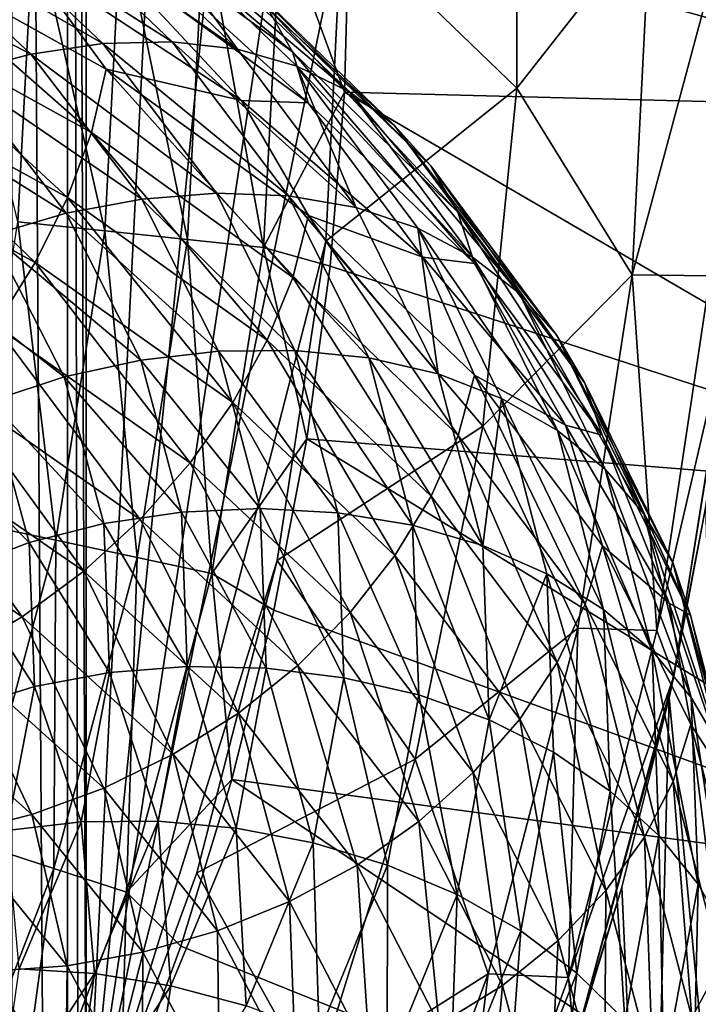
# Model space of a CAD drawing. Header units: metres. Extents: x -44 to 117, y -432 to 89.
# Tile 905 of 1056: x 15.15 to 18.71, y -72.69 to -67.53. Entities that reach past the tile are written whole.
import ezdxf

# ---------------------------------------------------------------- set-up
doc = ezdxf.new("R2010")
doc.units = ezdxf.units.M
doc.layers.add('solid_125568', color=7, linetype='CONTINUOUS')

msp = doc.modelspace()

# ---------------------------------------------------------------- linework, layer by layer
at = {"layer": 'solid_125568'}
for points in [[(15.402539, -93, 340.735443), (15.402534, -48, 340.735504), (15.111359, -48, 342.449188)], [(15.11137, -93, 342.449127), (15.402539, -93, 340.735443), (15.111359, -48, 342.449188)], [(15.5, -93, 339), (15.5, -73.585426, 339), (15.402534, -48, 340.735504)], [(15.5, -60.414574, 339), (15.402534, -48, 340.735504), (15.5, -73.585426, 339)], [(15.402539, -93, 340.735443), (15.5, -93, 339), (15.402534, -48, 340.735504)], [(16.083273, -62.005394, 339), (15.5, -60.414574, 339), (15.5, -73.585426, 339)], [(16.083273, -62.005394, 339), (15.5, -73.585426, 339), (16.503376, -63.644943, 339)], [(16.503376, -63.644943, 339), (15.5, -73.585426, 339), (16.756636, -65.316864, 339)], [(16.756636, -65.316864, 339), (15.5, -73.585426, 339), (16.840956, -67.005081, 339)], [(20.5, -65.992523, 271.024719), (20.5, -68.007477, 271.024719), (16.878679, -66.998871, 267.378693)], [(17.75713, -67.890648, 335.706604), (17.75713, -66.109352, 335.706604), (16.840956, -67.005081, 339)], [(18.456289, -67, 332.339172), (17.75713, -66.109352, 335.706604), (17.75713, -67.890648, 335.706604)], [(15.400141, -66.699791, 912.906799), (15.526095, -66.930618, 913.201233), (16.580973, -67.701141, 911.622803)], [(16.446463, -67.464478, 911.340698), (15.400141, -66.699791, 912.906799), (16.580973, -67.701141, 911.622803)], [(14.454729, -67.005005, 909.589966), (14.81315, -66.924866, 909.77533), (15.587447, -67.657753, 908.279114)], [(14.81315, -66.924866, 909.77533), (15.158942, -66.892181, 909.989807), (15.951298, -67.647911, 908.463562)], [(15.587447, -67.657753, 908.279114), (14.81315, -66.924866, 909.77533), (15.951298, -67.647911, 908.463562)], [(15.158942, -66.892181, 909.989807), (15.48368, -66.910072, 910.229736), (16.292963, -67.686729, 908.675049)], [(15.951298, -67.647911, 908.463562), (15.158942, -66.892181, 909.989807), (16.292963, -67.686729, 908.675049)], [(16.292963, -67.686729, 908.675049), (15.48368, -66.910072, 910.229736), (15.779554, -66.980286, 910.49115)], [(15.526095, -66.930618, 913.201233), (15.60433, -67.194534, 913.479492), (16.664536, -67.967529, 911.892883)], [(16.580973, -67.701141, 911.622803), (15.526095, -66.930618, 913.201233), (16.664536, -67.967529, 911.892883)], [(14.092118, -67.129478, 909.437134), (14.454729, -67.005005, 909.589966), (15.210296, -67.713753, 908.124573)], [(15.210296, -67.713753, 908.124573), (14.454729, -67.005005, 909.589966), (15.587447, -67.657753, 908.279114)], [(15.225266, -67, 266.536713), (15.141861, -68.591476, 266.536713), (14.756181, -66.988083, 266.5)], [(15.597598, -68.639374, 266.646545), (15.141861, -68.591476, 266.536713), (15.225266, -67, 266.536713)], [(15.683514, -67, 266.646545), (15.597598, -68.639374, 266.646545), (15.225266, -67, 266.536713)], [(16.840956, -67.005081, 339), (15.5, -73.585426, 339), (16.755577, -68.693657, 339)], [(16.030609, -68.684883, 266.826752), (15.597598, -68.639374, 266.646545), (15.683514, -67, 266.646545)], [(16.118912, -67, 266.826752), (16.030609, -68.684883, 266.826752), (15.683514, -67, 266.646545)], [(15.779554, -66.980286, 910.49115), (16.041512, -67.099297, 910.768005), (16.879818, -67.910164, 909.163513)], [(16.604235, -67.775414, 908.910217), (15.779554, -66.980286, 910.49115), (16.879818, -67.910164, 909.163513)], [(16.292963, -67.686729, 908.675049), (15.779554, -66.980286, 910.49115), (16.604235, -67.775414, 908.910217)], [(16.430212, -68.726883, 267.072937), (16.030609, -68.684883, 266.826752), (16.118912, -67, 266.826752)], [(16.520716, -67, 267.072937), (16.430212, -68.726883, 267.072937), (16.118912, -67, 266.826752)], [(16.520716, -67, 267.072937), (16.853989, -67.912628, 267.378693), (16.430212, -68.726883, 267.072937)], [(16.520716, -67, 267.072937), (16.878679, -66.998871, 267.378693), (16.853989, -67.912628, 267.378693)], [(17.75713, -67.890648, 335.706604), (16.840956, -67.005081, 339), (16.755577, -68.693657, 339)], [(20.5, -68.007477, 271.024719), (16.853989, -67.912628, 267.378693), (16.878679, -66.998871, 267.378693)], [(18.36129, -68.870201, 332.339172), (18.456289, -67, 332.339172), (17.75713, -67.890648, 335.706604)], [(18.863995, -67, 328.92865), (18.456289, -67, 332.339172), (18.36129, -68.870201, 332.339172)], [(18.77051, -68.875694, 328.92865), (18.863995, -67, 328.92865), (18.36129, -68.870201, 332.339172)], [(14.828736, -67.8134, 908.002869), (14.092118, -67.129478, 909.437134), (15.210296, -67.713753, 908.124573)], [(14.368351, -67.104256, 915.446045), (14.297059, -67.444054, 915.632568), (15.527808, -68.123779, 914.141418)], [(15.605258, -67.791466, 913.949829), (14.368351, -67.104256, 915.446045), (15.527808, -68.123779, 914.141418)], [(15.176329, -67.207779, 914.316711), (14.368351, -67.104256, 915.446045), (15.605258, -67.791466, 913.949829)], [(16.041512, -67.099297, 910.768005), (16.265232, -67.262283, 911.053467), (17.115187, -68.085938, 909.428467)], [(16.879818, -67.910164, 909.163513), (16.041512, -67.099297, 910.768005), (17.115187, -68.085938, 909.428467)], [(15.60433, -67.194534, 913.479492), (15.176329, -67.207779, 914.316711), (16.314634, -67.955559, 912.749634)], [(16.314634, -67.955559, 912.749634), (15.176329, -67.207779, 914.316711), (15.605258, -67.791466, 913.949829)], [(16.664536, -67.967529, 911.892883), (15.60433, -67.194534, 913.479492), (16.314634, -67.955559, 912.749634)], [(16.265232, -67.262283, 911.053467), (16.446463, -67.464478, 911.340698), (17.305866, -68.297768, 909.69873)], [(17.115187, -68.085938, 909.428467), (16.265232, -67.262283, 911.053467), (17.305866, -68.297768, 909.69873)], [(14.297059, -67.444054, 915.632568), (14.181692, -67.794724, 915.779297), (15.402519, -68.464111, 914.297241)], [(15.527808, -68.123779, 914.141418), (14.297059, -67.444054, 915.632568), (15.402519, -68.464111, 914.297241)], [(16.446463, -67.464478, 911.340698), (16.580973, -67.701141, 911.622803), (17.447405, -68.540688, 909.967834)], [(17.305866, -68.297768, 909.69873), (16.446463, -67.464478, 911.340698), (17.447405, -68.540688, 909.967834)], [(15.587447, -67.657753, 908.279114), (15.951298, -67.647911, 908.463562), (16.560825, -68.45639, 906.882141)], [(15.951298, -67.647911, 908.463562), (16.292963, -67.686729, 908.675049), (16.915504, -68.517212, 907.063965)], [(16.560825, -68.45639, 906.882141), (15.951298, -67.647911, 908.463562), (16.915504, -68.517212, 907.063965)], [(15.210296, -67.713753, 908.124573), (15.587447, -67.657753, 908.279114), (16.183086, -68.442238, 906.729004)], [(16.183086, -68.442238, 906.729004), (15.587447, -67.657753, 908.279114), (16.560825, -68.45639, 906.882141)], [(16.915504, -68.517212, 907.063965), (16.292963, -67.686729, 908.675049), (16.604235, -67.775414, 908.910217)], [(16.580973, -67.701141, 911.622803), (16.664536, -67.967529, 911.892883), (17.535347, -68.809761, 910.229187)], [(17.447405, -68.540688, 909.967834), (16.580973, -67.701141, 911.622803), (17.535347, -68.809761, 910.229187)], [(14.828736, -67.8134, 908.002869), (15.210296, -67.713753, 908.124573), (15.791527, -68.472878, 906.606689)], [(15.791527, -68.472878, 906.606689), (15.210296, -67.713753, 908.124573), (16.183086, -68.442238, 906.729004)], [(14.181692, -67.794724, 915.779297), (14.025944, -68.147842, 915.883728), (15.233396, -68.804352, 914.41449)], [(15.402519, -68.464111, 914.297241), (14.181692, -67.794724, 915.779297), (15.233396, -68.804352, 914.41449)], [(15.605258, -67.791466, 913.949829), (15.527808, -68.123779, 914.141418), (16.582766, -68.883408, 912.557678)], [(16.665497, -68.559143, 912.360657), (15.605258, -67.791466, 913.949829), (16.582766, -68.883408, 912.557678)], [(16.314634, -67.955559, 912.749634), (15.605258, -67.791466, 913.949829), (16.665497, -68.559143, 912.360657)], [(16.604235, -67.775414, 908.910217), (16.879818, -67.910164, 909.163513), (17.524654, -68.776642, 907.500488)], [(17.238604, -68.625336, 907.271851), (16.604235, -67.775414, 908.910217), (17.524654, -68.776642, 907.500488)], [(16.915504, -68.517212, 907.063965), (16.604235, -67.775414, 908.910217), (17.238604, -68.625336, 907.271851)], [(14.451719, -67.954269, 907.916565), (14.828736, -67.8134, 908.002869), (15.395393, -68.546448, 906.517273)], [(15.395393, -68.546448, 906.517273), (14.828736, -67.8134, 908.002869), (15.791527, -68.472878, 906.606689)], [(17.578888, -69.66301, 335.706604), (17.75713, -67.890648, 335.706604), (16.755577, -68.693657, 339)], [(18.36129, -68.870201, 332.339172), (17.75713, -67.890648, 335.706604), (17.578888, -69.66301, 335.706604)], [(15.003972, -68.661171, 906.46283), (14.451719, -67.954269, 907.916565), (15.395393, -68.546448, 906.517273)], [(17.264112, -68.776443, 911.101074), (16.314634, -67.955559, 912.749634), (16.665497, -68.559143, 912.360657)], [(16.664536, -67.967529, 911.892883), (16.314634, -67.955559, 912.749634), (17.264112, -68.776443, 911.101074)], [(16.430212, -68.726883, 267.072937), (16.853989, -67.912628, 267.378693), (16.779867, -68.823708, 267.378693)], [(20.5, -70.038811, 271.223572), (16.779867, -68.823708, 267.378693), (16.853989, -67.912628, 267.378693)], [(20.5, -68.007477, 271.024719), (20.5, -70.038811, 271.223572), (16.853989, -67.912628, 267.378693)], [(16.879818, -67.910164, 909.163513), (17.115187, -68.085938, 909.428467), (17.768974, -68.965881, 907.744141)], [(17.524654, -68.776642, 907.500488), (16.879818, -67.910164, 909.163513), (17.768974, -68.965881, 907.744141)], [(17.535347, -68.809761, 910.229187), (16.664536, -67.967529, 911.892883), (17.264112, -68.776443, 911.101074)], [(17.115187, -68.085938, 909.428467), (17.305866, -68.297768, 909.69873), (17.966921, -69.187859, 907.996704)], [(17.768974, -68.965881, 907.744141), (17.115187, -68.085938, 909.428467), (17.966921, -69.187859, 907.996704)], [(15.233396, -68.804352, 914.41449), (14.025944, -68.147842, 915.883728), (15.024449, -69.136414, 914.490356)], [(15.527808, -68.123779, 914.141418), (15.402519, -68.464111, 914.297241), (16.448973, -69.212601, 912.723145)], [(16.582766, -68.883408, 912.557678), (15.527808, -68.123779, 914.141418), (16.448973, -69.212601, 912.723145)], [(17.305866, -68.297768, 909.69873), (17.447405, -68.540688, 909.967834), (18.113865, -69.437401, 908.252136)], [(17.966921, -69.187859, 907.996704), (17.305866, -68.297768, 909.69873), (18.113865, -69.437401, 908.252136)], [(15.402519, -68.464111, 914.297241), (15.233396, -68.804352, 914.41449), (16.268389, -69.538956, 912.854004)], [(15.395393, -68.546448, 906.517273), (15.791527, -68.472878, 906.606689), (16.193197, -69.270424, 905.05127)], [(16.448973, -69.212601, 912.723145), (15.402519, -68.464111, 914.297241), (16.268389, -69.538956, 912.854004)], [(15.791527, -68.472878, 906.606689), (16.183086, -68.442238, 906.729004), (16.594713, -69.266075, 905.140503)], [(16.193197, -69.270424, 905.05127), (15.791527, -68.472878, 906.606689), (16.594713, -69.266075, 905.140503)], [(16.183086, -68.442238, 906.729004), (16.560825, -68.45639, 906.882141), (16.982044, -69.305122, 905.261475)], [(16.594713, -69.266075, 905.140503), (16.183086, -68.442238, 906.729004), (16.982044, -69.305122, 905.261475)], [(16.560825, -68.45639, 906.882141), (16.915504, -68.517212, 907.063965), (17.345703, -69.388763, 905.41272)], [(16.982044, -69.305122, 905.261475), (16.560825, -68.45639, 906.882141), (17.345703, -69.388763, 905.41272)], [(17.345703, -69.388763, 905.41272), (16.915504, -68.517212, 907.063965), (17.238604, -68.625336, 907.271851)], [(15.003972, -68.661171, 906.46283), (15.395393, -68.546448, 906.517273), (15.786993, -69.316971, 904.995178)], [(15.786993, -69.316971, 904.995178), (15.395393, -68.546448, 906.517273), (16.193197, -69.270424, 905.05127)], [(16.665497, -68.559143, 912.360657), (16.582766, -68.883408, 912.557678), (17.449257, -69.711533, 910.896851)], [(17.536331, -69.39579, 910.694153), (16.665497, -68.559143, 912.360657), (17.449257, -69.711533, 910.896851)], [(17.264112, -68.776443, 911.101074), (16.665497, -68.559143, 912.360657), (17.536331, -69.39579, 910.694153)], [(17.447405, -68.540688, 909.967834), (17.535347, -68.809761, 910.229187), (18.205175, -69.709335, 908.504395)], [(18.113865, -69.437401, 908.252136), (17.447405, -68.540688, 909.967834), (18.205175, -69.709335, 908.504395)], [(15.340792, -70.260788, 266.646545), (14.892558, -70.165512, 266.536713), (15.141861, -68.591476, 266.536713)], [(15.597598, -68.639374, 266.646545), (15.340792, -70.260788, 266.646545), (15.141861, -68.591476, 266.536713)], [(17.238604, -68.625336, 907.271851), (17.524654, -68.776642, 907.500488), (17.970228, -69.685532, 905.795776)], [(17.67696, -69.517036, 905.592407), (17.238604, -68.625336, 907.271851), (17.970228, -69.685532, 905.795776)], [(17.345703, -69.388763, 905.41272), (17.238604, -68.625336, 907.271851), (17.67696, -69.517036, 905.592407)], [(14.626581, -68.815285, 906.445129), (15.003972, -68.661171, 906.46283), (15.385618, -69.404587, 904.973389)], [(15.385618, -69.404587, 904.973389), (15.003972, -68.661171, 906.46283), (15.786993, -69.316971, 904.995178)], [(15.766674, -70.351311, 266.826752), (15.340792, -70.260788, 266.646545), (15.597598, -68.639374, 266.646545)], [(16.030609, -68.684883, 266.826752), (15.766674, -70.351311, 266.826752), (15.597598, -68.639374, 266.646545)], [(16.755577, -68.693657, 339), (15.5, -73.585426, 339), (16.501005, -70.366684, 339)], [(16.159698, -70.434853, 267.072937), (15.766674, -70.351311, 266.826752), (16.030609, -68.684883, 266.826752)], [(16.430212, -68.726883, 267.072937), (16.159698, -70.434853, 267.072937), (16.030609, -68.684883, 266.826752)], [(16.430212, -68.726883, 267.072937), (16.65653, -69.729439, 267.378693), (16.159698, -70.434853, 267.072937)], [(16.430212, -68.726883, 267.072937), (16.779867, -68.823708, 267.378693), (16.65653, -69.729439, 267.378693)], [(17.578888, -69.66301, 335.706604), (16.755577, -68.693657, 339), (16.501005, -70.366684, 339)], [(18.012426, -69.657463, 909.389038), (17.264112, -68.776443, 911.101074), (17.536331, -69.39579, 910.694153)], [(17.535347, -68.809761, 910.229187), (17.264112, -68.776443, 911.101074), (18.012426, -69.657463, 909.389038)], [(17.524654, -68.776642, 907.500488), (17.768974, -68.965881, 907.744141), (18.22072, -69.888756, 906.017456)], [(17.970228, -69.685532, 905.795776), (17.524654, -68.776642, 907.500488), (18.22072, -69.888756, 906.017456)], [(14.99861, -69.532211, 904.987061), (14.626581, -68.815285, 906.445129), (15.385618, -69.404587, 904.973389)], [(15.233396, -68.804352, 914.41449), (15.024449, -69.136414, 914.490356), (16.045286, -69.854721, 912.947144)], [(16.268389, -69.538956, 912.854004), (15.233396, -68.804352, 914.41449), (16.045286, -69.854721, 912.947144)], [(20.5, -70.038811, 271.223572), (16.65653, -69.729439, 267.378693), (16.779867, -68.823708, 267.378693)], [(18.205175, -69.709335, 908.504395), (17.535347, -68.809761, 910.229187), (18.012426, -69.657463, 909.389038)], [(16.582766, -68.883408, 912.557678), (16.448973, -69.212601, 912.723145), (17.308481, -70.028908, 911.07251)], [(17.449257, -69.711533, 910.896851), (16.582766, -68.883408, 912.557678), (17.308481, -70.028908, 911.07251)], [(18.077271, -70.721146, 332.339172), (18.36129, -68.870201, 332.339172), (17.578888, -69.66301, 335.706604)], [(18.490984, -70.732796, 328.92865), (18.36129, -68.870201, 332.339172), (18.077271, -70.721146, 332.339172)], [(18.490984, -70.732796, 328.92865), (18.77051, -68.875694, 328.92865), (18.36129, -68.870201, 332.339172)], [(18.894758, -68.997025, 325.5), (18.77051, -68.875694, 328.92865), (18.490984, -70.732796, 328.92865)], [(17.768974, -68.965881, 907.744141), (17.966921, -69.187859, 907.996704), (18.423681, -70.121292, 906.25177)], [(18.22072, -69.888756, 906.017456), (17.768974, -68.965881, 907.744141), (18.423681, -70.121292, 906.25177)], [(18.58013, -70.972252, 325.5), (18.894758, -68.997025, 325.5), (18.490984, -70.732796, 328.92865)], [(18.885998, -69.06752, 294.5), (18.894758, -68.997025, 325.5), (18.58013, -70.972252, 325.5)], [(18.747818, -70.082756, 294.5), (18.885998, -69.06752, 294.5), (18.58013, -70.972252, 325.5)], [(15.024449, -69.136414, 914.490356), (14.779683, -69.452171, 914.522095), (15.783937, -70.152138, 912.999512)], [(16.045286, -69.854721, 912.947144), (15.024449, -69.136414, 914.490356), (15.783937, -70.152138, 912.999512)], [(17.966921, -69.187859, 907.996704), (18.113865, -69.437401, 908.252136), (18.57436, -70.377724, 906.493164)], [(18.423681, -70.121292, 906.25177), (17.966921, -69.187859, 907.996704), (18.57436, -70.377724, 906.493164)], [(16.448973, -69.212601, 912.723145), (16.268389, -69.538956, 912.854004), (17.118486, -70.340515, 911.217773)], [(17.308481, -70.028908, 911.07251), (16.448973, -69.212601, 912.723145), (17.118486, -70.340515, 911.217773)], [(15.786993, -69.316971, 904.995178), (16.193197, -69.270424, 905.05127), (16.411543, -70.093994, 903.473816)], [(16.193197, -69.270424, 905.05127), (16.594713, -69.266075, 905.140503), (16.818466, -70.11657, 903.529358)], [(16.411543, -70.093994, 903.473816), (16.193197, -69.270424, 905.05127), (16.818466, -70.11657, 903.529358)], [(16.594713, -69.266075, 905.140503), (16.982044, -69.305122, 905.261475), (17.211006, -70.181107, 903.617615)], [(16.818466, -70.11657, 903.529358), (16.594713, -69.266075, 905.140503), (17.211006, -70.181107, 903.617615)], [(15.385618, -69.404587, 904.973389), (15.786993, -69.316971, 904.995178), (15.999866, -70.112869, 903.451477)], [(15.999866, -70.112869, 903.451477), (15.786993, -69.316971, 904.995178), (16.411543, -70.093994, 903.473816)], [(16.982044, -69.305122, 905.261475), (17.345703, -69.388763, 905.41272), (17.579529, -70.288124, 903.737854)], [(17.211006, -70.181107, 903.617615), (16.982044, -69.305122, 905.261475), (17.579529, -70.288124, 903.737854)], [(14.99861, -69.532211, 904.987061), (15.385618, -69.404587, 904.973389), (15.593081, -70.172752, 903.462891)], [(15.593081, -70.172752, 903.462891), (15.385618, -69.404587, 904.973389), (15.999866, -70.112869, 903.451477)], [(17.579529, -70.288124, 903.737854), (17.345703, -69.388763, 905.41272), (17.67696, -69.517036, 905.592407)], [(17.536331, -69.39579, 910.694153), (17.449257, -69.711533, 910.896851), (18.115755, -70.596405, 909.174927)], [(18.206171, -70.289581, 908.966309), (17.536331, -69.39579, 910.694153), (18.115755, -70.596405, 909.174927)], [(18.012426, -69.657463, 909.389038), (17.536331, -69.39579, 910.694153), (18.206171, -70.289581, 908.966309)], [(14.779683, -69.452171, 914.522095), (14.503066, -69.743507, 914.507019), (15.48858, -70.423401, 913.008057)], [(15.783937, -70.152138, 912.999512), (14.779683, -69.452171, 914.522095), (15.48858, -70.423401, 913.008057)], [(18.113865, -69.437401, 908.252136), (18.205175, -69.709335, 908.504395), (18.668003, -70.652664, 906.736023)], [(18.57436, -70.377724, 906.493164), (18.113865, -69.437401, 908.252136), (18.668003, -70.652664, 906.736023)], [(14.6355, -69.698738, 905.037354), (14.99861, -69.532211, 904.987061), (15.200837, -70.273254, 903.508423)], [(15.200837, -70.273254, 903.508423), (14.99861, -69.532211, 904.987061), (15.593081, -70.172752, 903.462891)], [(16.268389, -69.538956, 912.854004), (16.045286, -69.854721, 912.947144), (16.883766, -70.638969, 911.329102)], [(17.118486, -70.340515, 911.217773), (16.268389, -69.538956, 912.854004), (16.883766, -70.638969, 911.329102)], [(17.579529, -70.288124, 903.737854), (17.67696, -69.517036, 905.592407), (17.915194, -70.43705, 903.888916)], [(17.67696, -69.517036, 905.592407), (17.970228, -69.685532, 905.795776), (18.212358, -70.623154, 904.066589)], [(17.915194, -70.43705, 903.888916), (17.67696, -69.517036, 905.592407), (18.212358, -70.623154, 904.066589)], [(17.224192, -71.408638, 335.706604), (17.578888, -69.66301, 335.706604), (16.501005, -70.366684, 339)], [(18.077271, -70.721146, 332.339172), (17.578888, -69.66301, 335.706604), (17.224192, -71.408638, 335.706604)], [(18.555481, -70.590561, 907.620911), (18.012426, -69.657463, 909.389038), (18.206171, -70.289581, 908.966309)], [(18.205175, -69.709335, 908.504395), (18.012426, -69.657463, 909.389038), (18.555481, -70.590561, 907.620911)], [(14.832784, -70.413963, 903.588501), (14.6355, -69.698738, 905.037354), (15.200837, -70.273254, 903.508423)], [(17.449257, -69.711533, 910.896851), (17.308481, -70.028908, 911.07251), (17.969608, -70.901405, 909.361206)], [(18.115755, -70.596405, 909.174927), (17.449257, -69.711533, 910.896851), (17.969608, -70.901405, 909.361206)], [(17.970228, -69.685532, 905.795776), (18.22072, -69.888756, 906.017456), (18.46619, -70.840721, 904.265869)], [(18.212358, -70.623154, 904.066589), (17.970228, -69.685532, 905.795776), (18.46619, -70.840721, 904.265869)], [(18.668003, -70.652664, 906.736023), (18.205175, -69.709335, 908.504395), (18.555481, -70.590561, 907.620911)], [(14.503066, -69.743507, 914.507019), (14.199206, -70.003082, 914.443542), (15.164137, -70.661568, 912.970825)], [(15.48858, -70.423401, 913.008057), (14.503066, -69.743507, 914.507019), (15.164137, -70.661568, 912.970825)], [(16.159698, -70.434853, 267.072937), (16.65653, -69.729439, 267.378693), (16.484341, -70.627167, 267.378693)], [(20.5, -72.085289, 271.621307), (16.484341, -70.627167, 267.378693), (16.65653, -69.729439, 267.378693)], [(20.5, -70.038811, 271.223572), (20.5, -72.085289, 271.621307), (16.65653, -69.729439, 267.378693)], [(16.045286, -69.854721, 912.947144), (15.783937, -70.152138, 912.999512), (16.608805, -70.91687, 911.403137)], [(16.883766, -70.638969, 911.329102), (16.045286, -69.854721, 912.947144), (16.608805, -70.91687, 911.403137)], [(18.22072, -69.888756, 906.017456), (18.423681, -70.121292, 906.25177), (18.671867, -71.084084, 904.481628)], [(18.46619, -70.840721, 904.265869), (18.22072, -69.888756, 906.017456), (18.671867, -71.084084, 904.481628)], [(15.164137, -70.661568, 912.970825), (14.199206, -70.003082, 914.443542), (14.818409, -70.863113, 912.89032)], [(17.308481, -70.028908, 911.07251), (17.118486, -70.340515, 911.217773), (17.772383, -71.197556, 909.521362)], [(17.969608, -70.901405, 909.361206), (17.308481, -70.028908, 911.07251), (17.772383, -71.197556, 909.521362)], [(15.593081, -70.172752, 903.462891), (15.999866, -70.112869, 903.451477), (16.030363, -70.922073, 901.901367)], [(15.999866, -70.112869, 903.451477), (16.411543, -70.093994, 903.473816), (16.44282, -70.931198, 901.889709)], [(16.030363, -70.922073, 901.901367), (15.999866, -70.112869, 903.451477), (16.44282, -70.931198, 901.889709)], [(16.411543, -70.093994, 903.473816), (16.818466, -70.11657, 903.529358), (16.850515, -70.981026, 901.911438)], [(16.44282, -70.931198, 901.889709), (16.411543, -70.093994, 903.473816), (16.850515, -70.981026, 901.911438)], [(16.818466, -70.11657, 903.529358), (17.211006, -70.181107, 903.617615), (17.243788, -71.071358, 901.966797)], [(16.850515, -70.981026, 901.911438), (16.818466, -70.11657, 903.529358), (17.243788, -71.071358, 901.966797)], [(18.423681, -70.121292, 906.25177), (18.57436, -70.377724, 906.493164), (18.824574, -71.347603, 904.70874)], [(18.671867, -71.084084, 904.481628), (18.423681, -70.121292, 906.25177), (18.824574, -71.347603, 904.70874)], [(18.555519, -71.08564, 294.5), (18.747818, -70.082756, 294.5), (18.58013, -70.972252, 325.5)], [(18.857914, -74.238678, 294.5), (18.747818, -70.082756, 294.5), (18.555519, -71.08564, 294.5)], [(15.340792, -70.260788, 266.646545), (14.915908, -71.846474, 266.646545), (14.892558, -70.165512, 266.536713)], [(15.200837, -70.273254, 903.508423), (15.593081, -70.172752, 903.462891), (15.622805, -70.953888, 901.946167)], [(15.783937, -70.152138, 912.999512), (15.48858, -70.423401, 913.008057), (16.298063, -71.166794, 911.436584)], [(15.622805, -70.953888, 901.946167), (15.593081, -70.172752, 903.462891), (16.030363, -70.922073, 901.901367)], [(16.608805, -70.91687, 911.403137), (15.783937, -70.152138, 912.999512), (16.298063, -71.166794, 911.436584)], [(17.211006, -70.181107, 903.617615), (17.579529, -70.288124, 903.737854), (17.612974, -71.202042, 902.055908)], [(17.243788, -71.071358, 901.966797), (17.211006, -70.181107, 903.617615), (17.612974, -71.202042, 902.055908)], [(14.832784, -70.413963, 903.588501), (15.200837, -70.273254, 903.508423), (15.229796, -71.026947, 902.023682)], [(15.329995, -71.981018, 266.826752), (14.915908, -71.846474, 266.646545), (15.340792, -70.260788, 266.646545)], [(15.229796, -71.026947, 902.023682), (15.200837, -70.273254, 903.508423), (15.622805, -70.953888, 901.946167)], [(15.766674, -70.351311, 266.826752), (15.329995, -71.981018, 266.826752), (15.340792, -70.260788, 266.646545)], [(17.612974, -71.202042, 902.055908), (17.579529, -70.288124, 903.737854), (17.915194, -70.43705, 903.888916)], [(18.206171, -70.289581, 908.966309), (18.115755, -70.596405, 909.174927), (18.576265, -71.524597, 907.409424)], [(18.668999, -71.226982, 907.194763), (18.206171, -70.289581, 908.966309), (18.576265, -71.524597, 907.409424)], [(18.555481, -70.590561, 907.620911), (18.206171, -70.289581, 908.966309), (18.668999, -71.226982, 907.194763)], [(15.712133, -72.105179, 267.072937), (15.329995, -71.981018, 266.826752), (15.766674, -70.351311, 266.826752)], [(16.501005, -70.366684, 339), (15.5, -73.585426, 339), (16.080383, -72.003906, 339)], [(16.159698, -70.434853, 267.072937), (15.712133, -72.105179, 267.072937), (15.766674, -70.351311, 266.826752)], [(17.224192, -71.408638, 335.706604), (16.501005, -70.366684, 339), (16.080383, -72.003906, 339)], [(17.118486, -70.340515, 911.217773), (16.883766, -70.638969, 911.329102), (17.528732, -71.477852, 909.651611)], [(17.772383, -71.197556, 909.521362), (17.118486, -70.340515, 911.217773), (17.528732, -71.477852, 909.651611)], [(18.57436, -70.377724, 906.493164), (18.668003, -70.652664, 906.736023), (18.919489, -71.625648, 904.941956)], [(18.824574, -71.347603, 904.70874), (18.57436, -70.377724, 906.493164), (18.919489, -71.625648, 904.941956)], [(14.860993, -71.141533, 902.133606), (14.832784, -70.413963, 903.588501), (15.229796, -71.026947, 902.023682)], [(15.48858, -70.423401, 913.008057), (15.164137, -70.661568, 912.970825), (15.956726, -71.382164, 911.427063)], [(16.298063, -71.166794, 911.436584), (15.48858, -70.423401, 913.008057), (15.956726, -71.382164, 911.427063)], [(16.159698, -70.434853, 267.072937), (16.263805, -71.514252, 267.378693), (15.712133, -72.105179, 267.072937)], [(16.159698, -70.434853, 267.072937), (16.484341, -70.627167, 267.378693), (16.263805, -71.514252, 267.378693)], [(17.612974, -71.202042, 902.055908), (17.915194, -70.43705, 903.888916), (17.949221, -71.371872, 902.178162)], [(17.915194, -70.43705, 903.888916), (18.212358, -70.623154, 904.066589), (18.246895, -71.575813, 902.330017)], [(17.949221, -71.371872, 902.178162), (17.915194, -70.43705, 903.888916), (18.246895, -71.575813, 902.330017)], [(18.886528, -71.560585, 905.816956), (18.555481, -70.590561, 907.620911), (18.668999, -71.226982, 907.194763)], [(18.668003, -70.652664, 906.736023), (18.555481, -70.590561, 907.620911), (18.886528, -71.560585, 905.816956)], [(20.5, -72.085289, 271.621307), (16.263805, -71.514252, 267.378693), (16.484341, -70.627167, 267.378693)], [(16.883766, -70.638969, 911.329102), (16.608805, -70.91687, 911.403137), (17.243307, -71.735283, 909.748291)], [(17.528732, -71.477852, 909.651611), (16.883766, -70.638969, 911.329102), (17.243307, -71.735283, 909.748291)], [(18.115755, -70.596405, 909.174927), (17.969608, -70.901405, 909.361206), (18.426411, -71.816795, 907.606506)], [(18.576265, -71.524597, 907.409424), (18.115755, -70.596405, 909.174927), (18.426411, -71.816795, 907.606506)], [(18.212358, -70.623154, 904.066589), (18.46619, -70.840721, 904.265869), (18.501171, -71.807907, 902.506775)], [(18.246895, -71.575813, 902.330017), (18.212358, -70.623154, 904.066589), (18.501171, -71.807907, 902.506775)], [(15.164137, -70.661568, 912.970825), (14.818409, -70.863113, 912.89032), (15.592989, -71.559982, 911.376343)], [(15.956726, -71.382164, 911.427063), (15.164137, -70.661568, 912.970825), (15.592989, -71.559982, 911.376343)], [(18.919489, -71.625648, 904.941956), (18.668003, -70.652664, 906.736023), (18.886528, -71.560585, 905.816956)], [(17.607155, -72.533783, 332.339172), (18.077271, -70.721146, 332.339172), (17.224192, -71.408638, 335.706604)], [(18.028189, -72.552902, 328.92865), (18.077271, -70.721146, 332.339172), (17.607155, -72.533783, 332.339172)], [(18.028189, -72.552902, 328.92865), (18.490984, -70.732796, 328.92865), (18.077271, -70.721146, 332.339172)], [(18.58013, -70.972252, 325.5), (18.490984, -70.732796, 328.92865), (18.028189, -72.552902, 328.92865)], [(18.46619, -70.840721, 904.265869), (18.671867, -71.084084, 904.481628), (18.707222, -72.062248, 902.703918)], [(18.501171, -71.807907, 902.506775), (18.46619, -70.840721, 904.265869), (18.707222, -72.062248, 902.703918)], [(14.818409, -70.863113, 912.89032), (14.459984, -71.025467, 912.770203), (15.215864, -71.698196, 911.287354)], [(15.592989, -71.559982, 911.376343), (14.818409, -70.863113, 912.89032), (15.215864, -71.698196, 911.287354)], [(17.969608, -70.901405, 909.361206), (17.772383, -71.197556, 909.521362), (18.224195, -72.096954, 907.781982)], [(18.426411, -71.816795, 907.606506), (17.969608, -70.901405, 909.361206), (18.224195, -72.096954, 907.781982)], [(15.622805, -70.953888, 901.946167), (16.030363, -70.922073, 901.901367), (15.877286, -71.732368, 900.35968)], [(15.877286, -71.732368, 900.35968), (16.030363, -70.922073, 901.901367), (16.285799, -71.769516, 900.31427)], [(16.030363, -70.922073, 901.901367), (16.44282, -70.931198, 901.889709), (16.285799, -71.769516, 900.31427)], [(16.285799, -71.769516, 900.31427), (16.44282, -70.931198, 901.889709), (16.689596, -71.846603, 900.30249)], [(16.608805, -70.91687, 911.403137), (16.298063, -71.166794, 911.436584), (16.920746, -71.962799, 909.807617)], [(16.44282, -70.931198, 901.889709), (16.850515, -70.981026, 901.911438), (16.689596, -71.846603, 900.30249)], [(17.243307, -71.735283, 909.748291), (16.608805, -70.91687, 911.403137), (16.920746, -71.962799, 909.807617)], [(15.229796, -71.026947, 902.023682), (15.622805, -70.953888, 901.946167), (15.47362, -71.736099, 900.437622)], [(15.47362, -71.736099, 900.437622), (15.622805, -70.953888, 901.946167), (15.877286, -71.732368, 900.35968)], [(16.689596, -71.846603, 900.30249), (16.850515, -70.981026, 901.911438), (17.079098, -71.962761, 900.325195)], [(16.850515, -70.981026, 901.911438), (17.243788, -71.071358, 901.966797), (17.079098, -71.962761, 900.325195)], [(18.059679, -72.903221, 325.5), (18.58013, -70.972252, 325.5), (18.028189, -72.552902, 328.92865)], [(18.555519, -71.08564, 294.5), (18.58013, -70.972252, 325.5), (18.059679, -72.903221, 325.5)], [(15.215864, -71.698196, 911.287354), (14.459984, -71.025467, 912.770203), (14.834345, -71.794746, 911.162964)], [(14.860993, -71.141533, 902.133606), (15.229796, -71.026947, 902.023682), (15.084348, -71.781708, 900.546936)], [(15.084348, -71.781708, 900.546936), (15.229796, -71.026947, 902.023682), (15.47362, -71.736099, 900.437622)], [(17.079098, -71.962761, 900.325195), (17.243788, -71.071358, 901.966797), (17.444721, -72.117126, 900.383301)], [(17.243788, -71.071358, 901.966797), (17.612974, -71.202042, 902.055908), (17.444721, -72.117126, 900.383301)], [(18.307907, -72.079582, 294.5), (18.555519, -71.08564, 294.5), (18.059679, -72.903221, 325.5)], [(18.451521, -75.218552, 294.5), (18.555519, -71.08564, 294.5), (18.307907, -72.079582, 294.5)], [(18.451521, -75.218552, 294.5), (18.857914, -74.238678, 294.5), (18.555519, -71.08564, 294.5)], [(18.671867, -71.084084, 904.481628), (18.824574, -71.347603, 904.70874), (18.860214, -72.332962, 902.916626)], [(18.707222, -72.062248, 902.703918), (18.671867, -71.084084, 904.481628), (18.860214, -72.332962, 902.916626)], [(16.298063, -71.166794, 911.436584), (15.956726, -71.382164, 911.427063), (16.566425, -72.154251, 909.826904)], [(16.920746, -71.962799, 909.807617), (16.298063, -71.166794, 911.436584), (16.566425, -72.154251, 909.826904)], [(17.444721, -72.117126, 900.383301), (17.612974, -71.202042, 902.055908), (17.777699, -72.307884, 900.47699)], [(17.772383, -71.197556, 909.521362), (17.528732, -71.477852, 909.651611), (17.974384, -72.358459, 907.931702)], [(17.612974, -71.202042, 902.055908), (17.949221, -71.371872, 902.178162), (17.777699, -72.307884, 900.47699)], [(18.224195, -72.096954, 907.781982), (17.772383, -71.197556, 909.521362), (17.974384, -72.358459, 907.931702)], [(18.668999, -71.226982, 907.194763), (18.576265, -71.524597, 907.409424), (18.826475, -72.482162, 905.618225)], [(18.920471, -72.193947, 905.397461), (18.668999, -71.226982, 907.194763), (18.826475, -72.482162, 905.618225)], [(18.886528, -71.560585, 905.816956), (18.668999, -71.226982, 907.194763), (18.920471, -72.193947, 905.397461)], [(15.956726, -71.382164, 911.427063), (15.592989, -71.559982, 911.376343), (16.188848, -72.307144, 909.807251)], [(16.566425, -72.154251, 909.826904), (15.956726, -71.382164, 911.427063), (16.188848, -72.307144, 909.807251)], [(16.696604, -73.110016, 335.706604), (17.224192, -71.408638, 335.706604), (16.080383, -72.003906, 339)], [(17.607155, -72.533783, 332.339172), (17.224192, -71.408638, 335.706604), (16.696604, -73.110016, 335.706604)], [(17.777699, -72.307884, 900.47699), (17.949221, -71.371872, 902.178162), (18.072475, -72.529686, 900.603149)], [(17.949221, -71.371872, 902.178162), (18.246895, -71.575813, 902.330017), (18.072475, -72.529686, 900.603149)], [(15.712133, -72.105179, 267.072937), (16.263805, -71.514252, 267.378693), (15.995569, -72.3881, 267.378693)], [(19.935804, -73.976662, 271.621307), (15.995569, -72.3881, 267.378693), (16.263805, -71.514252, 267.378693)], [(20.5, -72.085289, 271.621307), (19.935804, -73.976662, 271.621307), (16.263805, -71.514252, 267.378693)], [(17.528732, -71.477852, 909.651611), (17.243307, -71.735283, 909.748291), (17.681746, -72.594696, 908.051575)], [(17.974384, -72.358459, 907.931702), (17.528732, -71.477852, 909.651611), (17.681746, -72.594696, 908.051575)], [(15.592989, -71.559982, 911.376343), (15.215864, -71.698196, 911.287354), (15.797345, -72.420013, 909.750732)], [(16.188848, -72.307144, 909.807251), (15.592989, -71.559982, 911.376343), (15.797345, -72.420013, 909.750732)], [(18.576265, -71.524597, 907.409424), (18.426411, -71.816795, 907.606506), (18.674606, -72.761284, 905.826355)], [(18.826475, -72.482162, 905.618225), (18.576265, -71.524597, 907.409424), (18.674606, -72.761284, 905.826355)], [(18.072475, -72.529686, 900.603149), (18.246895, -71.575813, 902.330017), (18.324286, -72.776337, 900.757568)], [(18.246895, -71.575813, 902.330017), (18.501171, -71.807907, 902.506775), (18.324286, -72.776337, 900.757568)], [(15.215864, -71.698196, 911.287354), (14.834345, -71.794746, 911.162964), (15.401237, -72.491333, 909.659302)], [(15.797345, -72.420013, 909.750732), (15.215864, -71.698196, 911.287354), (15.401237, -72.491333, 909.659302)], [(15.084348, -71.781708, 900.546936), (15.47362, -71.736099, 900.437622), (15.148907, -72.507294, 898.95166)], [(15.148907, -72.507294, 898.95166), (15.47362, -71.736099, 900.437622), (15.5441, -72.531334, 898.841187)], [(15.47362, -71.736099, 900.437622), (15.877286, -71.732368, 900.35968), (15.5441, -72.531334, 898.841187)], [(15.5441, -72.531334, 898.841187), (15.877286, -71.732368, 900.35968), (15.944034, -72.596199, 898.762634)], [(15.877286, -71.732368, 900.35968), (16.285799, -71.769516, 900.31427), (15.944034, -72.596199, 898.762634)], [(15.944034, -72.596199, 898.762634), (16.285799, -71.769516, 900.31427), (16.339354, -72.700264, 898.717896)], [(16.285799, -71.769516, 900.31427), (16.689596, -71.846603, 900.30249), (16.339354, -72.700264, 898.717896)], [(17.243307, -71.735283, 909.748291), (16.920746, -71.962799, 909.807617), (17.351028, -72.799011, 908.137573)], [(17.681746, -72.594696, 908.051575), (17.243307, -71.735283, 909.748291), (17.351028, -72.799011, 908.137573)], [(15.401237, -72.491333, 909.659302), (14.834345, -71.794746, 911.162964), (15.009779, -72.519508, 909.5354)], [(18.426411, -71.816795, 907.606506), (18.224195, -72.096954, 907.781982), (18.46969, -73.025093, 906.017334)], [(18.324286, -72.776337, 900.757568), (18.501171, -71.807907, 902.506775), (18.528349, -73.041687, 900.936157)], [(18.674606, -72.761284, 905.826355), (18.426411, -71.816795, 907.606506), (18.46969, -73.025093, 906.017334)], [(18.501171, -71.807907, 902.506775), (18.707222, -72.062248, 902.703918), (18.528349, -73.041687, 900.936157)], [(15.329995, -71.981018, 266.826752), (14.725358, -73.556152, 266.826752), (14.915908, -71.846474, 266.646545)], [(16.339354, -72.700264, 898.717896), (16.689596, -71.846603, 900.30249), (16.720667, -72.841972, 898.708496)], [(16.689596, -71.846603, 900.30249), (17.079098, -71.962761, 900.325195), (16.720667, -72.841972, 898.708496)], [(15.092424, -73.719582, 267.072937), (14.725358, -73.556152, 266.826752), (15.329995, -71.981018, 266.826752)], [(15.712133, -72.105179, 267.072937), (15.092424, -73.719582, 267.072937), (15.329995, -71.981018, 266.826752)], [(16.920746, -71.962799, 909.807617), (16.566425, -72.154251, 909.826904), (16.987753, -72.965668, 908.186523)], [(16.720667, -72.841972, 898.708496), (17.079098, -71.962761, 900.325195), (17.078579, -73.019768, 898.736206)], [(17.351028, -72.799011, 908.137573), (16.920746, -71.962799, 909.807617), (16.987753, -72.965668, 908.186523)], [(17.079098, -71.962761, 900.325195), (17.444721, -72.117126, 900.383301), (17.078579, -73.019768, 898.736206)], [(16.696604, -73.110016, 335.706604), (16.080383, -72.003906, 339), (15.5, -73.585426, 339)], [(18.004662, -73.065506, 294.5), (18.307907, -72.079582, 294.5), (18.059679, -72.903221, 325.5)], [(18.451521, -75.218552, 294.5), (18.307907, -72.079582, 294.5), (18.004662, -73.065506, 294.5)], [(18.528349, -73.041687, 900.936157), (18.707222, -72.062248, 902.703918), (18.679878, -73.319618, 901.134521)], [(18.707222, -72.062248, 902.703918), (18.860214, -72.332962, 902.916626), (18.679878, -73.319618, 901.134521)], [(15.712133, -72.105179, 267.072937), (15.68042, -73.24614, 267.378693), (15.092424, -73.719582, 267.072937)], [(15.712133, -72.105179, 267.072937), (15.995569, -72.3881, 267.378693), (15.68042, -73.24614, 267.378693)], [(17.078579, -73.019768, 898.736206), (17.444721, -72.117126, 900.383301), (17.404514, -73.231232, 898.801819)], [(17.444721, -72.117126, 900.383301), (17.777699, -72.307884, 900.47699), (17.404514, -73.231232, 898.801819)], [(18.224195, -72.096954, 907.781982), (17.974384, -72.358459, 907.931702), (18.216549, -73.267387, 906.186829)], [(18.46969, -73.025093, 906.017334), (18.224195, -72.096954, 907.781982), (18.216549, -73.267387, 906.186829)], [(16.566425, -72.154251, 909.826904), (16.188848, -72.307144, 909.807251), (16.600628, -73.092743, 908.198792)], [(16.987753, -72.965668, 908.186523), (16.566425, -72.154251, 909.826904), (16.600628, -73.092743, 908.198792)], [(16.188848, -72.307144, 909.807251), (15.797345, -72.420013, 909.750732), (16.1992, -73.179321, 908.175598)], [(16.600628, -73.092743, 908.198792), (16.188848, -72.307144, 909.807251), (16.1992, -73.179321, 908.175598)], [(17.404514, -73.231232, 898.801819), (17.777699, -72.307884, 900.47699), (17.693048, -73.470711, 898.902771)], [(17.777699, -72.307884, 900.47699), (18.072475, -72.529686, 900.603149), (17.693048, -73.470711, 898.902771)], [(18.679878, -73.319618, 901.134521), (18.860214, -72.332962, 902.916626), (18.77408, -73.604019, 901.348572)], [(19.935804, -73.976662, 271.621307), (15.68042, -73.24614, 267.378693), (15.995569, -72.3881, 267.378693)], [(17.974384, -72.358459, 907.931702), (17.681746, -72.594696, 908.051575), (17.920004, -73.481941, 906.330261)], [(18.216549, -73.267387, 906.186829), (17.974384, -72.358459, 907.931702), (17.920004, -73.481941, 906.330261)], [(15.797345, -72.420013, 909.750732), (15.401237, -72.491333, 909.659302), (15.793006, -73.224487, 908.118164)], [(16.1992, -73.179321, 908.175598), (15.797345, -72.420013, 909.750732), (15.793006, -73.224487, 908.118164)], [(15.401237, -72.491333, 909.659302), (15.009779, -72.519508, 909.5354), (15.391548, -73.227203, 908.028015)], [(15.793006, -73.224487, 908.118164), (15.401237, -72.491333, 909.659302), (15.391548, -73.227203, 908.028015)], [(18.826475, -72.482162, 905.618225), (18.674606, -72.761284, 905.826355), (18.709938, -73.721069, 904.038391)], [(15.391548, -73.227203, 908.028015), (15.009779, -72.519508, 909.5354), (15.004298, -73.186394, 907.906677)], [(15.148907, -72.507294, 898.95166), (15.5441, -72.531334, 898.841187), (15.034796, -73.306534, 897.360535)], [(15.034796, -73.306534, 897.360535), (15.5441, -72.531334, 898.841187), (15.421621, -73.398499, 897.249878)], [(15.5441, -72.531334, 898.841187), (15.944034, -72.596199, 898.762634), (15.421621, -73.398499, 897.249878)], [(16.955782, -74.289452, 332.339172), (17.607155, -72.533783, 332.339172), (16.696604, -73.110016, 335.706604)], [(17.386707, -74.31797, 328.92865), (17.607155, -72.533783, 332.339172), (16.955782, -74.289452, 332.339172)], [(17.386707, -74.31797, 328.92865), (18.028189, -72.552902, 328.92865), (17.607155, -72.533783, 332.339172)], [(17.693048, -73.470711, 898.902771), (18.072475, -72.529686, 900.603149), (17.939539, -73.731766, 899.035278)], [(18.072475, -72.529686, 900.603149), (18.324286, -72.776337, 900.757568), (17.939539, -73.731766, 899.035278)], [(15.421621, -73.398499, 897.249878), (15.944034, -72.596199, 898.762634), (15.803982, -73.528931, 897.173096)], [(15.944034, -72.596199, 898.762634), (16.339354, -72.700264, 898.717896), (15.803982, -73.528931, 897.173096)], [(17.681746, -72.594696, 908.051575), (17.351028, -72.799011, 908.137573), (17.584877, -73.662514, 906.443359)], [(18.059679, -72.903221, 325.5), (18.028189, -72.552902, 328.92865), (17.386707, -74.31797, 328.92865)], [(17.920004, -73.481941, 906.330261), (17.681746, -72.594696, 908.051575), (17.584877, -73.662514, 906.443359)]]:
    msp.add_3dface(points, dxfattribs=at)

doc.saveas('drawing.dxf')
